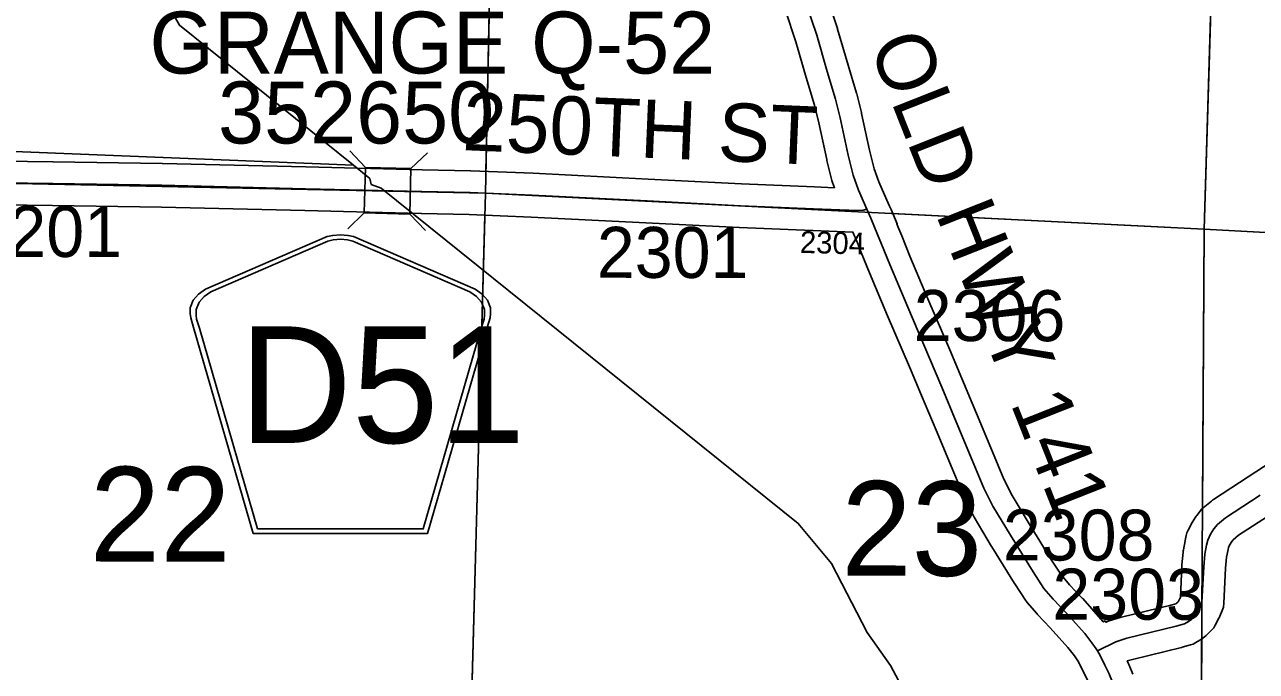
# Model space of a CAD drawing. Extents: x -157.2 to -99.3, y 12.2 to 46.2.
# Drawn here: x -137.475 to -135.784, y 25.218 to 26.106 of the extents above; entities that cross this region are included whole.
import ezdxf

# ---------------------------------------------------------------- set-up
doc = ezdxf.new("R2010")
doc.units = 0
for name, color, linetype in [('tdCoHydroRiver', 7, 'Continuous'), ('tdCoSecRdNmbr', 7, 'Continuous'), ('tdCoSecRdTxt', 7, 'Continuous'), ('tdCoSecRteBand', 7, 'Continuous'), ('tdCoSecRteCL', 7, 'Continuous'), ('tdCoSectLine', 7, 'Continuous'), ('tdCoSectLinePart', 7, 'Continuous'), ('tdCoSectNmbr', 7, 'Continuous'), ('tdCoShieldCoRteHrd', 7, 'Continuous'), ('tdCoStrucSec', 7, 'Continuous'), ('tdCoStrucSecCoName', 7, 'Continuous'), ('tdCoStrucSecFHWANum', 7, 'Continuous'), ('tdCoSurfAsphalt', 7, 'Continuous'), ('tdCoSurfAsphaltUnbanded', 7, 'Continuous'), ('tdCoSurfConc', 7, 'Continuous'), ('tdCoSurfGravel', 7, 'Continuous')]:
    doc.layers.add(name, color=color, linetype=linetype)

msp = doc.modelspace()

# ---------------------------------------------------------------- linework, layer by layer
at = {"layer": 'tdCoHydroRiver'}
for points in [[(-139.5364, 26.3935), (-139.0422, 26.3796), (-139.056, 26.0548), (-139.115, 25.9974), (-137.0238, 25.913)], [(-137.2702, 26.1179), (-137.2627, 26.105), (-137.0238, 25.913)], [(-137.0238, 25.913), (-137.001, 25.8946), (-136.9996, 25.8866)], [(-136.9996, 25.8866), (-136.9856, 25.8815), (-136.4128, 25.4211), (-136.3672, 25.3659), (-136.3181, 25.2712), (-136.2863, 25.226), (-136.2431, 25.1456), (-136.0892, 24.9181), (-136.0347, 24.8421), (-135.9358, 24.6731), (-135.9108, 24.6155), (-135.9017, 24.6057), (-135.8754, 24.5354), (-135.8791, 24.5197), (-135.8746, 24.5117), (-135.8839, 23.9623), (-135.8603, 23.9095), (-135.8207, 23.8656), (-135.8193, 23.8576)]]:
    msp.add_lwpolyline(points, dxfattribs=at)
at = {"layer": 'tdCoSecRteBand'}
for points in [[(-136.3733, 26.1439), (-136.359, 26.1007), (-136.3589, 26.1002), (-136.3587, 26.0998), (-136.3442, 26.0502), (-136.3329, 26.012), (-136.3327, 26.0114), (-136.3325, 26.0108), (-136.3261, 25.9851), (-136.326, 25.9846), (-136.3259, 25.9841), (-136.3151, 25.9336), (-136.3087, 25.908), (-136.3022, 25.8899), (-136.2911, 25.8648), (-136.2875, 25.8567), (-136.2874, 25.8567), (-136.2854, 25.852), (-136.2768, 25.8324), (-136.2774, 25.8323), (-136.2761, 25.8289), (-136.2707, 25.8158), (-136.2594, 25.7881), (-136.2349, 25.7297), (-136.2048, 25.6597), (-136.2048, 25.6597), (-136.2048, 25.6596), (-136.188, 25.6202), (-136.188, 25.6201), (-136.188, 25.62), (-136.168, 25.5722), (-136.146, 25.5196), (-136.146, 25.5196), (-136.146, 25.5196), (-136.1304, 25.4821), (-136.119, 25.4593), (-136.0958, 25.4204), (-136.0648, 25.3708), (-136.0512, 25.35), (-136.0402, 25.337), (-136.0227, 25.3186), (-136.0224, 25.3183), (-136.0221, 25.318), (-135.997, 25.2899), (-135.9963, 25.2891), (-135.9957, 25.2884), (-135.9938, 25.2859), (-135.9914, 25.2874), (-135.9903, 25.2855), (-135.99, 25.2856), (-135.9879, 25.2867), (-135.9856, 25.2874), (-135.9706, 25.2921), (-135.9696, 25.2924), (-135.9687, 25.2926), (-135.9012, 25.309), (-135.8944, 25.3109), (-135.8932, 25.3116), (-135.8919, 25.3125), (-135.8912, 25.3133), (-135.8887, 25.3179), (-135.888, 25.3196), (-135.8858, 25.3631), (-135.8858, 25.3636), (-135.8858, 25.3641), (-135.8843, 25.3816), (-135.8841, 25.3833), (-135.8838, 25.385), (-135.8813, 25.3973), (-135.8813, 25.3975), (-135.8813, 25.3977), (-135.8798, 25.4046), (-135.879, 25.4083), (-135.8773, 25.4117), (-135.8733, 25.4196), (-135.8727, 25.421), (-135.8718, 25.4223), (-135.8672, 25.4297), (-135.8663, 25.431), (-135.8653, 25.4322), (-135.8607, 25.4382), (-135.8588, 25.4405), (-135.8565, 25.4425), (-135.8454, 25.4518), (-135.844, 25.453), (-135.8424, 25.454), (-135.7948, 25.4851), (-135.7421, 25.5196)], [(-137.5764, 25.9196), (-137.4364, 25.9178), (-137.4363, 25.9178), (-137.4363, 25.9178), (-137.2863, 25.9154), (-137.2862, 25.9154), (-137.2861, 25.9154), (-137.0891, 25.9107), (-137.0891, 25.9107), (-137.089, 25.9107), (-136.9293, 25.9067), (-136.863, 25.9053), (-136.8627, 25.9053), (-136.8624, 25.9052), (-136.7771, 25.9018), (-136.777, 25.9018), (-136.7768, 25.9018), (-136.619, 25.8939), (-136.619, 25.8939), (-136.6189, 25.8939), (-136.4909, 25.8872), (-136.3905, 25.8831), (-136.3632, 25.882), (-136.3657, 25.889), (-136.3662, 25.8904), (-136.3666, 25.8919), (-136.3735, 25.9195), (-136.3736, 25.9201), (-136.3737, 25.9206), (-136.3845, 25.9711), (-136.3906, 25.9956), (-136.4017, 26.0332), (-136.4018, 26.0332), (-136.4018, 26.0333), (-136.4162, 26.0824), (-136.4303, 26.1253)], [(-136.0154, 25.2061), (-136.0282, 25.2319), (-136.0286, 25.2326), (-136.0334, 25.2392), (-136.0424, 25.2506), (-136.0666, 25.2776), (-136.0843, 25.2963), (-136.0848, 25.2969), (-136.0853, 25.2975), (-136.0982, 25.3125), (-136.0994, 25.314), (-136.1005, 25.3156), (-136.1152, 25.3383), (-136.1154, 25.3385), (-136.1156, 25.3388), (-136.1469, 25.3888), (-136.147, 25.3891), (-136.1472, 25.3894), (-136.1711, 25.4296), (-136.1717, 25.4305), (-136.1722, 25.4315), (-136.1845, 25.4562), (-136.185, 25.4571), (-136.1854, 25.4581), (-136.2014, 25.4965), (-136.2233, 25.549), (-136.2234, 25.549), (-136.2234, 25.549), (-136.2433, 25.5968), (-136.26, 25.6361), (-136.2901, 25.7061), (-136.2901, 25.7062), (-136.2902, 25.7063), (-136.3148, 25.765), (-136.3149, 25.7652), (-136.3149, 25.7653), (-136.3263, 25.7932), (-136.3263, 25.7932), (-136.3263, 25.7932), (-136.3316, 25.8063), (-136.3376, 25.8211), (-136.3928, 25.8231), (-136.3929, 25.8231), (-136.393, 25.8231), (-136.4935, 25.8273), (-136.4937, 25.8273), (-136.4938, 25.8273), (-136.622, 25.834), (-136.7797, 25.8418), (-136.8646, 25.8453), (-136.9307, 25.8468), (-136.9307, 25.8468), (-136.9307, 25.8468), (-137.0905, 25.8507), (-137.2874, 25.8554), (-137.4372, 25.8578), (-137.5772, 25.8596)], [(-135.762, 25.4349), (-135.8081, 25.4048), (-135.8155, 25.3986), (-135.8173, 25.3962), (-135.8203, 25.3915), (-135.8219, 25.3883), (-135.8225, 25.3853), (-135.8246, 25.3749), (-135.8259, 25.3596), (-135.8284, 25.3115), (-135.8286, 25.3064), (-135.8305, 25.3017), (-135.8337, 25.2938), (-135.8344, 25.2923), (-135.8351, 25.2909), (-135.8403, 25.2813), (-135.8422, 25.2777), (-135.845, 25.2748), (-135.8505, 25.2691), (-135.8524, 25.2671), (-135.8546, 25.2655), (-135.859, 25.2623), (-135.86, 25.2616), (-135.861, 25.261), (-135.8667, 25.2575), (-135.8702, 25.2554), (-135.8741, 25.2543), (-135.8854, 25.2511), (-135.886, 25.2509), (-135.8865, 25.2508), (-135.9536, 25.2345), (-135.9609, 25.2323), (-135.959, 25.2283), (-135.9586, 25.2274), (-135.9582, 25.2265), (-135.9533, 25.2142)]]:
    msp.add_lwpolyline(points, dxfattribs=at)
at = {"layer": 'tdCoSecRteCL'}
for points in [[(-136.3185, 25.8527), (-136.3301, 25.8787), (-136.3375, 25.8992), (-136.3444, 25.9268), (-136.3552, 25.9779), (-136.3616, 26.0035), (-136.373, 26.0417), (-136.3875, 26.0913), (-136.4018, 26.1347)], [(-138.8219, 25.942), (-138.7176, 25.9372), (-138.5295, 25.928), (-138.3707, 25.9197), (-138.2503, 25.9142), (-138.0935, 25.9063), (-137.9046, 25.8977), (-137.7709, 25.8933), (-137.5768, 25.8896), (-137.4368, 25.8878), (-137.2868, 25.8854), (-137.0898, 25.8807), (-136.93, 25.8767), (-136.8636, 25.8753), (-136.7783, 25.8718), (-136.6205, 25.8639), (-136.4923, 25.8573), (-136.3917, 25.8531), (-136.3315, 25.8509), (-136.3237, 25.8514), (-136.3185, 25.8527)], [(-136.0019, 25.2463), (-136.0036, 25.2491), (-136.0095, 25.2573), (-136.0193, 25.2699), (-136.0445, 25.298), (-136.0625, 25.317), (-136.0753, 25.332), (-136.0901, 25.3547), (-136.1214, 25.4048), (-136.1454, 25.4449), (-136.1577, 25.4696), (-136.1737, 25.5081), (-136.1957, 25.5606), (-136.2156, 25.6084), (-136.2324, 25.6479), (-136.2625, 25.7179), (-136.2872, 25.7766), (-136.2985, 25.8045), (-136.3038, 25.8176), (-136.3131, 25.8403), (-136.3185, 25.8527)], [(-136.0019, 25.2463), (-135.9767, 25.2588), (-135.9616, 25.2634), (-135.8936, 25.28), (-135.8823, 25.2832), (-135.8766, 25.2866), (-135.8721, 25.2898), (-135.8667, 25.2955), (-135.8615, 25.3051), (-135.8583, 25.313), (-135.8559, 25.3616), (-135.8544, 25.3791), (-135.8519, 25.3914), (-135.8504, 25.3983), (-135.8465, 25.4062), (-135.8418, 25.4136), (-135.8371, 25.4195), (-135.826, 25.4289), (-135.7784, 25.46)], [(-135.7464, 24.6136), (-135.8095, 24.6923), (-135.827, 24.7145), (-135.8623, 24.7643), (-135.8761, 24.7863), (-135.8835, 24.8013), (-135.8901, 24.82), (-135.8938, 24.8376), (-135.8965, 24.859), (-135.9007, 24.9022), (-135.9029, 24.9325), (-135.9059, 24.9641), (-135.9113, 24.9914), (-135.9177, 25.0126), (-135.9256, 25.0385), (-135.9357, 25.0701), (-135.9555, 25.1276), (-135.9688, 25.1663), (-135.9762, 25.1882), (-135.9811, 25.203), (-135.9861, 25.2154), (-135.9915, 25.2267), (-135.9981, 25.24), (-136.0019, 25.2463)]]:
    msp.add_lwpolyline(points, dxfattribs=at)
at = {"layer": 'tdCoSectLine'}
for points in [[(-136.8424, 25.8744), (-136.8219, 26.8701)], [(-135.8551, 25.8253), (-135.8259, 26.8073)], [(-137.8208, 25.8949), (-136.8424, 25.8744)], [(-136.8696, 24.8741), (-136.8424, 25.8744)], [(-136.8424, 25.8744), (-135.8551, 25.8253)], [(-135.861, 24.8463), (-135.8551, 25.8253)], [(-135.8551, 25.8253), (-134.8649, 25.7715)]]:
    msp.add_lwpolyline(points, dxfattribs=at)
at = {"layer": 'tdCoSectLinePart'}
for points in [[(-136.8417, 25.9042), (-136.8219, 26.8701)], [(-135.8551, 25.8253), (-135.8426, 26.2463)], [(-136.8688, 24.9039), (-136.8432, 25.8442)], [(-136.2837, 25.8466), (-135.8551, 25.8253)], [(-135.8574, 25.4403), (-135.8551, 25.8253)], [(-135.8551, 25.8253), (-134.8953, 25.7732)], [(-135.861, 24.8463), (-135.8585, 25.2635)]]:
    msp.add_lwpolyline(points, dxfattribs=at)
at = {"layer": 'tdCoShieldCoRteHrd'}
for points in [[(-137.1615, 25.4074), (-137.2434, 25.6903), (-137.2473, 25.7035), (-137.248, 25.7093), (-137.248, 25.7172), (-137.2438, 25.7275), (-137.2365, 25.736), (-137.2269, 25.7426), (-137.0597, 25.815), (-137.0521, 25.8166), (-137.0417, 25.8175), (-137.0313, 25.8166), (-137.0238, 25.815), (-136.8565, 25.7426), (-136.8469, 25.736), (-136.8397, 25.7275), (-136.8354, 25.7172), (-136.8354, 25.7093), (-136.8361, 25.7035), (-136.84, 25.6903), (-136.922, 25.4074)], [(-137.1556, 25.4137), (-137.2354, 25.689), (-137.2391, 25.7016), (-137.2398, 25.7073), (-137.2398, 25.7148), (-137.2357, 25.7247), (-137.2287, 25.7328), (-137.2195, 25.7393), (-137.0589, 25.8087), (-137.0517, 25.8103), (-137.0417, 25.8112), (-137.0317, 25.8103), (-137.0245, 25.8087), (-136.8639, 25.7393), (-136.8547, 25.7328), (-136.8477, 25.7247), (-136.8437, 25.7148), (-136.8437, 25.7073), (-136.8444, 25.7016), (-136.8481, 25.689), (-136.9278, 25.4137)]]:
    msp.add_lwpolyline(points, close=True, dxfattribs=at)
at = {"layer": 'tdCoStrucSec'}
for p, q in [((-137.0073, 25.91), (-137.0289, 25.9326)), ((-136.9447, 25.9084), (-136.9221, 25.93)), ((-137.0089, 25.8474), (-137.0315, 25.8258)), ((-136.9463, 25.8458), (-136.9247, 25.8232))]:
    msp.add_line(p, q, dxfattribs=at)
msp.add_lwpolyline([(-137.0073, 25.91), (-136.9447, 25.9084), (-136.9463, 25.8458), (-137.0089, 25.8474)], close=True, dxfattribs=at)
at = {"layer": 'tdCoSurfAsphalt'}
for points in [[(-136.3185, 25.8527), (-136.3301, 25.8787), (-136.3375, 25.8992), (-136.3444, 25.9268), (-136.3552, 25.9779), (-136.3616, 26.0035), (-136.373, 26.0417), (-136.3875, 26.0913), (-136.4018, 26.1347)], [(-135.9861, 25.2154), (-135.9915, 25.2267), (-135.9981, 25.24), (-136.0019, 25.2463), (-136.0036, 25.2491), (-136.0095, 25.2573), (-136.0193, 25.2699), (-136.0445, 25.298), (-136.0625, 25.317), (-136.0753, 25.332), (-136.0901, 25.3547), (-136.1214, 25.4048), (-136.1454, 25.4449), (-136.1577, 25.4696), (-136.1737, 25.5081), (-136.1957, 25.5606), (-136.2156, 25.6084), (-136.2324, 25.6479), (-136.2625, 25.7179), (-136.2872, 25.7766), (-136.2985, 25.8045), (-136.3038, 25.8176)]]:
    msp.add_lwpolyline(points, dxfattribs=at)
at = {"layer": 'tdCoSurfAsphaltUnbanded'}
msp.add_lwpolyline([(-136.3038, 25.8176), (-136.3131, 25.8403), (-136.3185, 25.8527)], dxfattribs=at)
at = {"layer": 'tdCoSurfConc'}
msp.add_lwpolyline([(-137.5768, 25.8896), (-137.4368, 25.8878), (-137.2868, 25.8854), (-137.0898, 25.8807), (-136.93, 25.8767), (-136.8636, 25.8753), (-136.7783, 25.8718), (-136.6205, 25.8639), (-136.4923, 25.8573), (-136.3917, 25.8531), (-136.3315, 25.8509), (-136.3237, 25.8514), (-136.3185, 25.8527)], dxfattribs=at)
at = {"layer": 'tdCoSurfGravel'}
msp.add_lwpolyline([(-136.0019, 25.2463), (-135.9767, 25.2588), (-135.9616, 25.2634), (-135.8936, 25.28), (-135.8823, 25.2832), (-135.8766, 25.2866), (-135.8721, 25.2898), (-135.8667, 25.2955), (-135.8615, 25.3051), (-135.8583, 25.313), (-135.8559, 25.3616), (-135.8544, 25.3791), (-135.8519, 25.3914), (-135.8504, 25.3983), (-135.8465, 25.4062), (-135.8418, 25.4136), (-135.8371, 25.4195), (-135.826, 25.4289), (-135.7784, 25.46)], dxfattribs=at)

# ---------------------------------------------------------------- texts
at = {"layer": 'tdCoSecRdNmbr'}
for s, height, rotation, p in [('2201', 0.07, 359.8956, (-137.5498, 25.7872)), ('2301', 0.07, 359.8962, (-136.6895, 25.7584)), ('2304', 0.03, 358.4829, (-136.4108, 25.7926)), ('2306', 0.07, 359.8967, (-136.2542, 25.6717)), ('2308', 0.07, 359.8967, (-136.1318, 25.3704)), ('2303', 0.07, 359.8967, (-136.0638, 25.2892))]:
    msp.add_text(s, height=height, rotation=rotation, dxfattribs=at).set_placement(p)
at = {"layer": 'tdCoSecRdTxt'}
for s, rotation, p in [('OLD HWY 141', 291.5813, (-136.3163, 26.0782)), ('250TH ST', 357.6202, (-136.8748, 25.9337))]:
    msp.add_text(s, height=0.08, rotation=rotation, dxfattribs=at).set_placement(p)
at = {"layer": 'tdCoSectNmbr'}
for s, rotation, p in [('22', 359.8957, (-137.3859, 25.3689)), ('23', 359.8965, (-136.3537, 25.3494))]:
    msp.add_text(s, height=0.13, rotation=rotation, dxfattribs=at).set_placement(p)
at = {"layer": 'tdCoShieldCoRteHrd'}
msp.add_text('D51', height=0.16, dxfattribs=at).set_placement((-137.1804, 25.5317))
at = {"layer": 'tdCoStrucSecCoName'}
msp.add_text('GRANGE Q-52', height=0.085, dxfattribs=at).set_placement((-137.3038, 26.0388))
at = {"layer": 'tdCoStrucSecFHWANum'}
msp.add_text('352650', height=0.085, dxfattribs=at).set_placement((-137.2097, 25.9428))

doc.saveas('drawing.dxf')
